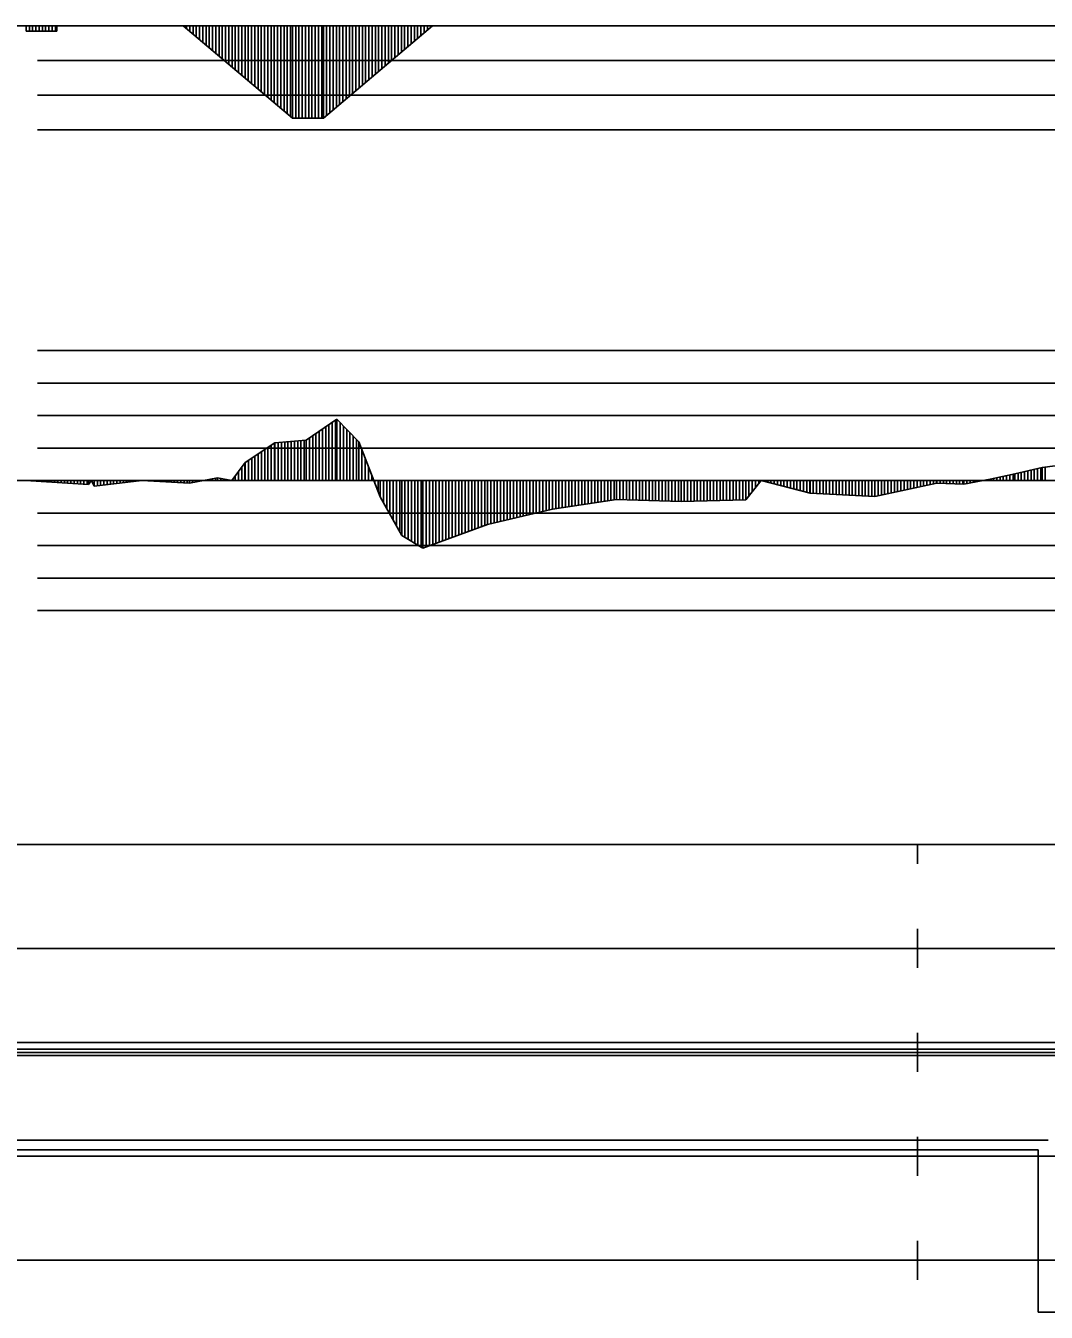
# Model space of a CAD drawing. Extents: x 2 to 10148, y 0 to 380.
# Drawn here: x 8931.1 to 9009.6, y 178 to 277 of the extents above; entities that cross this region are included whole.
import ezdxf

# ---------------------------------------------------------------- set-up
doc = ezdxf.new("R2010")
doc.units = 0
for name, color, linetype in [('POSUN_CARA', 7, 'Continuous'), ('POSUN_RASTR', 7, 'Continuous'), ('RYCHL_A', 7, 'Continuous'), ('RYCHL_B', 7, 'Continuous'), ('RYCHL_C', 7, 'Continuous'), ('RYCHL_RASTR', 7, 'Continuous'), ('ZRYCHL_CARA', 7, 'Continuous'), ('ZRYCHL_RASTR', 7, 'Continuous')]:
    doc.layers.add(name, color=color, linetype=linetype)

msp = doc.modelspace()

# ---------------------------------------------------------------- linework, layer by layer
at = {"layer": 'POSUN_CARA'}
for p, q in [((8952.676, 245.098), (8955.039, 246.714)), ((8954.926, 242), (8954.926, 246.636)), ((8955.039, 246.714), (8956.712, 244.987)), ((8955.039, 242), (8955.039, 246.714)), ((8953.426, 242), (8953.426, 245.611)), ((8953.676, 242), (8953.676, 245.782)), ((8953.926, 242), (8953.926, 245.953)), ((8954.176, 242), (8954.176, 246.124)), ((8954.426, 242), (8954.426, 246.294)), ((8954.676, 242), (8954.676, 246.465)), ((8955.289, 242), (8955.289, 246.456)), ((8955.539, 242), (8955.539, 246.198)), ((8955.789, 242), (8955.789, 245.94)), ((8956.039, 242), (8956.039, 245.682)), ((8947.986, 243.39), (8950.27, 244.905)), ((8949.736, 242), (8949.736, 244.551)), ((8949.986, 242), (8949.986, 244.716)), ((8950.236, 242), (8950.236, 244.882)), ((8950.27, 244.905), (8952.676, 245.098)), ((8950.27, 242), (8950.27, 244.905)), ((8950.52, 242), (8950.52, 244.925)), ((8950.77, 242), (8950.77, 244.945)), ((8951.02, 242), (8951.02, 244.965)), ((8951.27, 242), (8951.27, 244.985)), ((8951.52, 242), (8951.52, 245.005)), ((8951.77, 242), (8951.77, 245.025)), ((8952.02, 242), (8952.02, 245.045)), ((8952.27, 242), (8952.27, 245.065)), ((8952.52, 242), (8952.52, 245.086)), ((8952.676, 242), (8952.676, 245.098)), ((8952.926, 242), (8952.926, 245.269)), ((8953.176, 242), (8953.176, 245.44)), ((8956.289, 242), (8956.289, 245.424)), ((8956.539, 242), (8956.539, 245.166)), ((8956.712, 244.987), (8958.364, 240.739)), ((8956.712, 242), (8956.712, 244.987)), ((8948.236, 242), (8948.236, 243.556)), ((8948.486, 242), (8948.486, 243.722)), ((8948.736, 242), (8948.736, 243.888)), ((8948.986, 242), (8948.986, 244.053)), ((8949.236, 242), (8949.236, 244.219)), ((8949.486, 242), (8949.486, 244.385)), ((8956.962, 242), (8956.962, 244.344)), ((8957.212, 242), (8957.212, 243.701)), ((8946.963, 242.001), (8947.986, 243.39)), ((8947.463, 242), (8947.463, 242.68)), ((8947.713, 242), (8947.713, 243.019)), ((8947.963, 242), (8947.963, 243.359)), ((8947.986, 242), (8947.986, 243.39)), ((8957.462, 242), (8957.462, 243.058)), ((9007.172, 242.528), (9009.27, 243.003)), ((9007.422, 242), (9007.422, 242.585)), ((9007.672, 242), (9007.672, 242.641)), ((9007.922, 242), (9007.922, 242.698)), ((9008.172, 242), (9008.172, 242.754)), ((9008.422, 242), (9008.422, 242.811)), ((9008.672, 242), (9008.672, 242.867)), ((9008.922, 242), (9008.922, 242.924)), ((9009.172, 242), (9009.172, 242.981)), ((9009.27, 243.003), (9010.282, 243.139)), ((9009.27, 242), (9009.27, 243.003)), ((9009.52, 242), (9009.521, 243.036)), ((8931.076, 241.999), (8935.942, 241.687)), ((8931.326, 242), (8931.326, 241.983)), ((8931.576, 242), (8931.576, 241.967)), ((8931.826, 242), (8931.826, 241.951)), ((8932.076, 242), (8932.076, 241.935)), ((8932.326, 242), (8932.326, 241.919)), ((8932.576, 242), (8932.576, 241.903)), ((8932.826, 242), (8932.826, 241.887)), ((8933.076, 242), (8933.076, 241.871)), ((8933.326, 242), (8933.326, 241.855)), ((8933.576, 242), (8933.576, 241.839)), ((8933.826, 242), (8933.826, 241.823)), ((8934.076, 242), (8934.076, 241.807)), ((8934.326, 242), (8934.326, 241.791)), ((8934.576, 242), (8934.576, 241.775)), ((8934.826, 242), (8934.826, 241.759)), ((8935.076, 242), (8935.076, 241.743)), ((8935.326, 242), (8935.326, 241.727)), ((8935.576, 242), (8935.576, 241.711)), ((8935.826, 242), (8935.826, 241.695)), ((8935.942, 241.687), (8936.151, 242)), ((8935.942, 242), (8935.942, 241.687)), ((8936.151, 242), (8936.361, 241.573)), ((8936.151, 242), (8936.151, 242)), ((8936.361, 242), (8936.361, 241.573)), ((8936.361, 241.573), (8940.027, 241.997)), ((8936.611, 242), (8936.611, 241.602)), ((8936.861, 242), (8936.861, 241.631)), ((8937.111, 242), (8937.111, 241.66)), ((8937.361, 242), (8937.361, 241.689)), ((8937.611, 242), (8937.611, 241.718)), ((8937.861, 242), (8937.861, 241.747)), ((8938.111, 242), (8938.111, 241.776)), ((8938.361, 242), (8938.361, 241.804)), ((8938.611, 242), (8938.611, 241.833)), ((8938.861, 242), (8938.861, 241.862)), ((8939.111, 242), (8939.111, 241.891)), ((8939.361, 242), (8939.361, 241.92)), ((8939.611, 242), (8939.611, 241.949)), ((8939.861, 242), (8939.861, 241.978)), ((8940.027, 242), (8940.027, 241.997)), ((8940.027, 241.997), (8943.688, 241.792)), ((8940.277, 242), (8940.277, 241.983)), ((8940.527, 242), (8940.527, 241.969)), ((8940.777, 242), (8940.777, 241.955)), ((8941.027, 242), (8941.027, 241.941)), ((8941.277, 242), (8941.277, 241.927)), ((8941.527, 242), (8941.527, 241.913)), ((8941.777, 242), (8941.777, 241.899)), ((8942.027, 242), (8942.027, 241.885)), ((8942.277, 242), (8942.277, 241.871)), ((8942.527, 242), (8942.527, 241.857)), ((8942.777, 242), (8942.777, 241.843)), ((8943.027, 242), (8943.027, 241.829)), ((8943.277, 242), (8943.277, 241.815)), ((8943.527, 242), (8943.527, 241.801)), ((8943.688, 241.792), (8945.864, 242.207)), ((8943.688, 242), (8943.688, 241.792)), ((8943.938, 242), (8943.938, 241.84)), ((8944.188, 242), (8944.188, 241.887)), ((8944.438, 242), (8944.438, 241.935)), ((8944.688, 242), (8944.688, 241.983)), ((8944.938, 242), (8944.938, 242.03)), ((8945.188, 242), (8945.188, 242.078)), ((8945.438, 242), (8945.438, 242.126)), ((8945.688, 242), (8945.688, 242.173)), ((8945.864, 242.207), (8946.963, 242.001)), ((8945.864, 242), (8945.864, 242.207)), ((8946.114, 242), (8946.114, 242.16)), ((8946.364, 242), (8946.364, 242.113)), ((8946.614, 242), (8946.614, 242.066)), ((8946.864, 242), (8946.864, 242.019)), ((8946.963, 242), (8946.963, 242.001)), ((8947.213, 242), (8947.213, 242.34)), ((8957.712, 242), (8957.712, 242.415)), ((8957.962, 242), (8957.962, 241.772)), ((8958.212, 242), (8958.212, 241.129)), ((8958.364, 242), (8958.364, 240.739)), ((8958.614, 242), (8958.614, 240.292)), ((8958.864, 242), (8958.864, 239.845)), ((8959.114, 242), (8959.114, 239.397)), ((8959.364, 242), (8959.364, 238.95)), ((8959.614, 242), (8959.614, 238.503)), ((8959.864, 242), (8959.864, 238.055)), ((8960.023, 242), (8960.023, 237.769)), ((8960.273, 242), (8960.273, 237.62)), ((8960.523, 242), (8960.523, 237.47)), ((8960.773, 242), (8960.773, 237.32)), ((8961.023, 242), (8961.023, 237.171)), ((8961.273, 242), (8961.273, 237.021)), ((8961.523, 242), (8961.523, 236.871)), ((8961.653, 242), (8961.653, 236.794)), ((8961.903, 242), (8961.903, 236.886)), ((8962.153, 242), (8962.153, 236.978)), ((8962.403, 242), (8962.403, 237.07)), ((8962.653, 242), (8962.653, 237.163)), ((8962.903, 242), (8962.903, 237.255)), ((8963.153, 242), (8963.153, 237.347)), ((8963.403, 242), (8963.403, 237.439)), ((8963.653, 242), (8963.653, 237.531)), ((8963.903, 242), (8963.903, 237.624)), ((8964.153, 242), (8964.153, 237.716)), ((8964.403, 242), (8964.403, 237.808)), ((8964.653, 242), (8964.653, 237.9)), ((8964.903, 242), (8964.903, 237.993)), ((8965.153, 242), (8965.153, 238.085)), ((8965.403, 242), (8965.403, 238.177)), ((8965.653, 242), (8965.653, 238.269)), ((8965.903, 242), (8965.903, 238.361)), ((8966.153, 242), (8966.153, 238.454)), ((8966.403, 242), (8966.403, 238.546)), ((8966.621, 242), (8966.621, 238.627)), ((8966.871, 242), (8966.871, 238.686)), ((8967.121, 242), (8967.121, 238.745)), ((8967.371, 242), (8967.371, 238.804)), ((8967.621, 242), (8967.621, 238.863)), ((8967.871, 242), (8967.871, 238.923)), ((8968.121, 242), (8968.121, 238.982)), ((8968.371, 242), (8968.371, 239.041)), ((8968.621, 242), (8968.621, 239.1)), ((8968.871, 242), (8968.871, 239.16)), ((8969.121, 242), (8969.121, 239.219)), ((8969.371, 242), (8969.371, 239.278)), ((8969.621, 242), (8969.621, 239.337)), ((8969.871, 242), (8969.871, 239.397)), ((8970.121, 242), (8970.121, 239.456)), ((8970.371, 242), (8970.371, 239.515)), ((8970.621, 242), (8970.621, 239.574)), ((8970.871, 242), (8970.871, 239.634)), ((8971.121, 242), (8971.121, 239.693)), ((8971.371, 242), (8971.371, 239.752)), ((8971.618, 242), (8971.618, 239.81)), ((8971.868, 242), (8971.868, 239.848)), ((8972.118, 242), (8972.118, 239.885)), ((8972.368, 242), (8972.368, 239.923)), ((8972.618, 242), (8972.618, 239.96)), ((8972.868, 242), (8972.868, 239.997)), ((8973.118, 242), (8973.118, 240.035)), ((8973.368, 242), (8973.368, 240.072)), ((8973.618, 242), (8973.618, 240.109)), ((8973.868, 242), (8973.868, 240.147)), ((8974.118, 242), (8974.118, 240.184)), ((8974.368, 242), (8974.368, 240.222)), ((8974.618, 242), (8974.618, 240.259)), ((8974.868, 242), (8974.868, 240.296)), ((8975.118, 242), (8975.118, 240.334)), ((8975.368, 242), (8975.368, 240.371)), ((8975.618, 242), (8975.618, 240.408)), ((8975.868, 242), (8975.868, 240.446)), ((8976.118, 242), (8976.118, 240.483)), ((8976.368, 242), (8976.368, 240.521)), ((8976.548, 242), (8976.548, 240.548)), ((8976.798, 242), (8976.798, 240.54)), ((8977.048, 242), (8977.048, 240.532)), ((8977.298, 242), (8977.298, 240.524)), ((8977.548, 242), (8977.548, 240.516)), ((8977.798, 242), (8977.798, 240.508)), ((8978.048, 242), (8978.048, 240.501)), ((8978.298, 242), (8978.298, 240.493)), ((8978.548, 242), (8978.548, 240.485)), ((8978.798, 242), (8978.798, 240.477)), ((8979.048, 242), (8979.048, 240.469)), ((8979.298, 242), (8979.298, 240.461)), ((8979.548, 242), (8979.548, 240.454)), ((8979.798, 242), (8979.798, 240.446)), ((8980.048, 242), (8980.048, 240.438)), ((8980.298, 242), (8980.298, 240.43)), ((8980.548, 242), (8980.548, 240.422)), ((8980.798, 242), (8980.798, 240.414)), ((8981.048, 242), (8981.048, 240.407)), ((8981.298, 242), (8981.298, 240.399)), ((8981.503, 242), (8981.503, 240.392)), ((8981.753, 242), (8981.753, 240.398)), ((8982.003, 242), (8982.003, 240.404)), ((8982.253, 242), (8982.253, 240.411)), ((8982.503, 242), (8982.503, 240.417)), ((8982.753, 242), (8982.753, 240.423)), ((8983.003, 242), (8983.003, 240.429)), ((8983.253, 242), (8983.253, 240.435)), ((8983.503, 242), (8983.503, 240.441)), ((8983.753, 242), (8983.753, 240.447)), ((8984.003, 242), (8984.003, 240.453)), ((8984.253, 242), (8984.253, 240.459)), ((8984.503, 242), (8984.503, 240.466)), ((8984.753, 242), (8984.753, 240.472)), ((8985.003, 242), (8985.003, 240.478)), ((8985.253, 242), (8985.253, 240.484)), ((8985.503, 242), (8985.503, 240.49)), ((8985.753, 242), (8985.753, 240.496)), ((8986.003, 242), (8986.003, 240.502)), ((8986.253, 242), (8986.253, 240.508)), ((8986.477, 240.514), (8987.668, 242.001)), ((8986.477, 242), (8986.477, 240.514)), ((8986.727, 242), (8986.727, 240.826)), ((8986.977, 242), (8986.977, 241.138)), ((8987.227, 242), (8987.227, 241.45)), ((8987.477, 242), (8987.477, 241.762)), ((8987.668, 242.001), (8991.429, 241.033)), ((8987.668, 242), (8987.668, 242.001)), ((8987.918, 242), (8987.918, 241.936)), ((8988.168, 242), (8988.168, 241.872)), ((8988.418, 242), (8988.418, 241.808)), ((8988.668, 242), (8988.668, 241.743)), ((8988.918, 242), (8988.918, 241.679)), ((8989.168, 242), (8989.168, 241.615)), ((8989.418, 242), (8989.418, 241.55)), ((8989.668, 242), (8989.668, 241.486)), ((8989.918, 242), (8989.918, 241.422)), ((8990.168, 242), (8990.168, 241.357)), ((8990.418, 242), (8990.418, 241.293)), ((8990.668, 242), (8990.668, 241.229)), ((8990.918, 242), (8990.918, 241.164)), ((8991.168, 242), (8991.168, 241.1)), ((8991.418, 242), (8991.418, 241.036)), ((8991.429, 242), (8991.429, 241.033)), ((8991.679, 242), (8991.679, 241.02)), ((8991.929, 242), (8991.929, 241.006)), ((8992.179, 242), (8992.179, 240.992)), ((8992.429, 242), (8992.429, 240.979)), ((8992.679, 242), (8992.679, 240.965)), ((8992.929, 242), (8992.929, 240.952)), ((8993.179, 242), (8993.179, 240.938)), ((8993.429, 242), (8993.429, 240.925)), ((8993.679, 242), (8993.679, 240.911)), ((8993.929, 242), (8993.929, 240.898)), ((8994.179, 242), (8994.179, 240.884)), ((8994.429, 242), (8994.429, 240.87)), ((8994.679, 242), (8994.679, 240.857)), ((8994.929, 242), (8994.929, 240.843)), ((8995.179, 242), (8995.179, 240.83)), ((8995.429, 242), (8995.429, 240.816)), ((8995.679, 242), (8995.679, 240.803)), ((8995.929, 242), (8995.929, 240.789)), ((8996.179, 242), (8996.179, 240.776)), ((8996.415, 242), (8996.415, 240.763)), ((8996.415, 240.763), (9001.183, 241.81)), ((8996.665, 242), (8996.665, 240.818)), ((8996.915, 242), (8996.915, 240.873)), ((8997.165, 242), (8997.165, 240.927)), ((8997.415, 242), (8997.415, 240.982)), ((8997.665, 242), (8997.665, 241.037)), ((8997.915, 242), (8997.915, 241.092)), ((8998.165, 242), (8998.165, 241.147)), ((8998.415, 242), (8998.415, 241.202)), ((8998.665, 242), (8998.665, 241.257)), ((8998.915, 242), (8998.915, 241.312)), ((8999.165, 242), (8999.165, 241.367)), ((8999.415, 242), (8999.415, 241.422)), ((8999.665, 242), (8999.665, 241.476)), ((8999.915, 242), (8999.915, 241.531)), ((9000.165, 242), (9000.165, 241.586)), ((9000.415, 242), (9000.415, 241.641)), ((9000.665, 242), (9000.665, 241.696)), ((9000.915, 242), (9000.915, 241.751)), ((9001.165, 242), (9001.165, 241.806)), ((9001.183, 242), (9001.183, 241.81)), ((9001.183, 241.81), (9003.243, 241.734)), ((9001.433, 242), (9001.433, 241.801)), ((9001.683, 242), (9001.683, 241.791)), ((9001.933, 242), (9001.933, 241.782)), ((9002.183, 242), (9002.183, 241.773)), ((9002.433, 242), (9002.433, 241.764)), ((9002.683, 242), (9002.683, 241.754)), ((9002.933, 242), (9002.933, 241.745)), ((9003.183, 242), (9003.183, 241.736)), ((9003.243, 241.734), (9005.288, 242.103)), ((9003.243, 242), (9003.243, 241.734)), ((9003.493, 242), (9003.493, 241.779)), ((9003.743, 242), (9003.743, 241.824)), ((9003.993, 242), (9003.993, 241.869)), ((9004.243, 242), (9004.243, 241.914)), ((9004.493, 242), (9004.493, 241.96)), ((9004.743, 242), (9004.743, 242.005)), ((9004.993, 242), (9004.993, 242.05)), ((9005.243, 242), (9005.243, 242.095)), ((9005.288, 242.103), (9007.172, 242.528)), ((9005.288, 242), (9005.288, 242.103)), ((9005.538, 242), (9005.538, 242.159)), ((9005.788, 242), (9005.788, 242.216)), ((9006.038, 242), (9006.038, 242.272)), ((9006.288, 242), (9006.288, 242.329)), ((9006.538, 242), (9006.538, 242.385)), ((9006.788, 242), (9006.788, 242.441)), ((9007.038, 242), (9007.038, 242.498)), ((9007.172, 242), (9007.172, 242.528)), ((8958.364, 240.739), (8960.023, 237.769)), ((8991.429, 241.033), (8996.415, 240.763)), ((8966.621, 238.627), (8971.618, 239.81)), ((8971.618, 239.81), (8976.548, 240.548)), ((8976.548, 240.548), (8981.503, 240.392)), ((8981.503, 240.392), (8986.477, 240.514)), ((8961.653, 236.794), (8966.621, 238.627)), ((8960.023, 237.769), (8961.653, 236.794))]:
    msp.add_line(p, q, dxfattribs=at)
at = {"layer": 'POSUN_RASTR'}
for p, q in [((8932, 252), (9128, 252)), ((8932, 249.5), (9128, 249.5)), ((8932, 247), (9128, 247)), ((8932, 244.5), (9128, 244.5)), ((8072.18, 242), (9138.147, 242)), ((8932, 239.5), (9128, 239.5)), ((8932, 237), (9128, 237)), ((8932, 234.5), (9128, 234.5)), ((8932, 232), (9128, 232))]:
    msp.add_line(p, q, dxfattribs=at)
at = {"layer": 'RYCHL_A'}
for p, q in [((8684.984, 190.5), (9008.984, 190.5)), ((9008.984, 190.5), (9008.984, 178)), ((9008.984, 178), (9070.284, 178))]:
    msp.add_line(p, q, dxfattribs=at)
at = {"layer": 'RYCHL_B'}
msp.add_line((8684.234, 191.25), (9009.734, 191.25), dxfattribs=at)
at = {"layer": 'RYCHL_C'}
msp.add_line((8683.484, 198.75), (9010.484, 198.75), dxfattribs=at)
at = {"layer": 'RYCHL_RASTR'}
for p, q in [((8072.18, 214), (9140.348, 214)), ((8999.684, 212.5), (8999.684, 214)), ((8999.684, 204.5), (8999.684, 207.5)), ((8072.18, 206), (9140.391, 206)), ((8999.684, 196.5), (8999.684, 199.5)), ((8072.18, 198.25), (9140.391, 198.25)), ((8072.18, 198), (9140.391, 198)), ((8072.18, 197.75), (9140.391, 197.75)), ((8999.684, 188.5), (8999.684, 191.5)), ((8072.18, 190), (9140.391, 190)), ((8999.684, 180.5), (8999.684, 183.5)), ((8072.18, 182), (9140.391, 182))]:
    msp.add_line(p, q, dxfattribs=at)
at = {"layer": 'ZRYCHL_CARA'}
for p, q in [((8072.18, 277), (9138.147, 277)), ((8931.132, 277), (8931.132, 276.585)), ((8931.132, 277), (8931.132, 276.585)), ((8931.132, 276.585), (8933.484, 276.585)), ((8931.382, 277), (8931.382, 276.585)), ((8931.632, 277), (8931.632, 276.585)), ((8931.882, 277), (8931.882, 276.585)), ((8932.132, 277), (8932.132, 276.585)), ((8932.382, 277), (8932.382, 276.585)), ((8932.632, 277), (8932.632, 276.585)), ((8932.882, 277), (8932.882, 276.585)), ((8933.132, 277), (8933.132, 276.585)), ((8933.382, 277), (8933.382, 276.585)), ((8933.484, 276.585), (8933.484, 277)), ((8943.219, 277), (8951.619, 269.88)), ((8943.469, 277), (8943.469, 276.788)), ((8943.719, 277), (8943.719, 276.576)), ((8943.969, 277), (8943.969, 276.364)), ((8944.219, 277), (8944.219, 276.152)), ((8944.469, 277), (8944.469, 275.941)), ((8944.719, 277), (8944.719, 275.729)), ((8944.969, 277), (8944.969, 275.517)), ((8945.219, 277), (8945.219, 275.305)), ((8945.469, 277), (8945.469, 275.093)), ((8945.719, 277), (8945.719, 274.881)), ((8945.969, 277), (8945.969, 274.669)), ((8946.219, 277), (8946.219, 274.457)), ((8946.469, 277), (8946.469, 274.245)), ((8946.719, 277), (8946.719, 274.034)), ((8946.969, 277), (8946.969, 273.822)), ((8947.219, 277), (8947.219, 273.61)), ((8947.469, 277), (8947.469, 273.398)), ((8947.719, 277), (8947.719, 273.186)), ((8947.969, 277), (8947.969, 272.974)), ((8948.219, 277), (8948.219, 272.762)), ((8948.469, 277), (8948.469, 272.55)), ((8948.719, 277), (8948.719, 272.338)), ((8948.969, 277), (8948.969, 272.127)), ((8949.219, 277), (8949.219, 271.915)), ((8949.469, 277), (8949.469, 271.703)), ((8949.719, 277), (8949.719, 271.491)), ((8949.969, 277), (8949.969, 271.279)), ((8950.219, 277), (8950.219, 271.067)), ((8950.469, 277), (8950.469, 270.855)), ((8950.719, 277), (8950.719, 270.643)), ((8950.969, 277), (8950.969, 270.431)), ((8951.219, 277), (8951.219, 270.22)), ((8951.469, 277), (8951.469, 270.008)), ((8951.619, 277), (8951.619, 269.88)), ((8951.869, 277), (8951.869, 269.88)), ((8952.119, 277), (8952.119, 269.88)), ((8952.369, 277), (8952.369, 269.88)), ((8952.619, 277), (8952.619, 269.88)), ((8952.869, 277), (8952.869, 269.88)), ((8953.119, 277), (8953.119, 269.88)), ((8953.369, 277), (8953.369, 269.88)), ((8953.619, 277), (8953.619, 269.88)), ((8953.869, 277), (8953.869, 269.88)), ((8953.995, 277), (8953.995, 269.88)), ((8953.995, 269.88), (8962.395, 277)), ((8954.245, 277), (8954.245, 270.092)), ((8954.495, 277), (8954.495, 270.304)), ((8954.745, 277), (8954.745, 270.516)), ((8954.995, 277), (8954.995, 270.728)), ((8955.245, 277), (8955.245, 270.94)), ((8955.495, 277), (8955.495, 271.152)), ((8955.745, 277), (8955.745, 271.364)), ((8955.995, 277), (8955.995, 271.576)), ((8956.245, 277), (8956.245, 271.788)), ((8956.495, 277), (8956.495, 271.999)), ((8956.745, 277), (8956.745, 272.211)), ((8956.995, 277), (8956.995, 272.423)), ((8957.245, 277), (8957.245, 272.635)), ((8957.495, 277), (8957.495, 272.847)), ((8957.745, 277), (8957.745, 273.059)), ((8957.995, 277), (8957.995, 273.271)), ((8958.245, 277), (8958.245, 273.483)), ((8958.495, 277), (8958.495, 273.695)), ((8958.745, 277), (8958.745, 273.906)), ((8958.995, 277), (8958.995, 274.118)), ((8959.245, 277), (8959.245, 274.33)), ((8959.495, 277), (8959.495, 274.542)), ((8959.745, 277), (8959.745, 274.754)), ((8959.995, 277), (8959.995, 274.966)), ((8960.245, 277), (8960.245, 275.178)), ((8960.495, 277), (8960.495, 275.39)), ((8960.745, 277), (8960.745, 275.602)), ((8960.995, 277), (8960.995, 275.813)), ((8961.245, 277), (8961.245, 276.025)), ((8961.495, 277), (8961.495, 276.237)), ((8961.745, 277), (8961.745, 276.449)), ((8961.995, 277), (8961.995, 276.661)), ((8962.245, 277), (8962.245, 276.873)), ((8951.619, 269.88), (8953.995, 269.88))]:
    msp.add_line(p, q, dxfattribs=at)
at = {"layer": 'ZRYCHL_RASTR'}
for p, q in [((8932, 274.333), (9128, 274.333)), ((8932, 271.667), (9128, 271.667)), ((8932, 269), (9128, 269))]:
    msp.add_line(p, q, dxfattribs=at)

doc.saveas('drawing.dxf')
